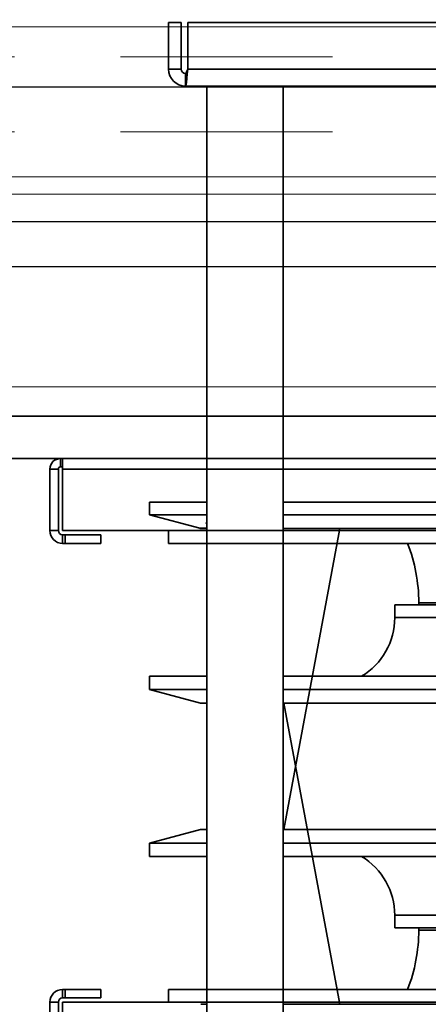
# Model space of a CAD drawing. Header units: millimetres. Extents: x -1465 to 393277, y -3788 to 454312.
# Tile 348 of 656: x 357914 to 358010, y 11744 to 11976. Entities that reach past the tile are written whole.
import ezdxf

# ---------------------------------------------------------------- set-up
doc = ezdxf.new("R2010")
doc.units = ezdxf.units.MM
doc.header["$XCLIPFRAME"] = 2
doc.linetypes.add('DASHED', pattern=[0.75, 0.5, -0.25])
for name, color, linetype in [('AHU03-3-42843OBJ', 8, 'Continuous'), ('AHU03-3-42950OBJ', 8, 'Continuous'), ('AHU03-3-42960OBJ', 8, 'Continuous'), ('AHU03-3-68109OBJ', 8, 'Continuous'), ('AHU03-3-68634OBJ', 8, 'Continuous'), ('AHU03-3-68635OBJ', 8, 'Continuous'), ('FLUID-Wy2', 8, 'Continuous'), ('FLUID-Wy2-INS', 8, 'Continuous')]:
    doc.layers.add(name, color=color, linetype=linetype)
picture_1 = doc.add_image_def('image1.bmp', size_in_pixel=(951, 911))

msp = doc.modelspace()

# ---------------------------------------------------------------- linework, layer by layer
at = {"color": 8, "linetype": 'Continuous', "lineweight": 35, "ltscale": 100}
for p, q in [((359036.92, 11882.8), (357654.61, 11882.8)), ((357654.61, 11872.8), (359471.61, 11872.8))]:
    msp.add_line(p, q, dxfattribs=at)
at = {"layer": 'AHU03-3-42843OBJ', "color": 8, "linetype": 'Continuous', "lineweight": 35, "ltscale": 100}
for p, q in [((357944.63, 11862.47), (357944.63, 11859.52)), ((357958.13, 11862.47), (357944.63, 11862.47)), ((358198.13, 11862.47), (357976.13, 11862.47)), ((357956.5, 11856.34), (357944.63, 11859.52)), ((357958.13, 11859.52), (357944.63, 11859.52)), ((358198.13, 11859.52), (357976.13, 11859.52)), ((357958.13, 11857.43), (357958.1, 11857.45)), ((357956.5, 11856.34), (357958.13, 11856.34)), ((357956.76, 11856.3), (357958.13, 11856.3)), ((357976.13, 11856.3), (358144.14, 11856.3)), ((357976.31, 11785.3), (357989.48, 11856.3)), ((357976.32, 11785.3), (357989.48, 11856.3)), ((357976.31, 11815.13), (357989.48, 11744.13)), ((357976.32, 11815.13), (357989.48, 11744.13)), ((357956.76, 11744.13), (357958.13, 11744.13)), ((357976.13, 11744.13), (358144.14, 11744.13))]:
    msp.add_line(p, q, dxfattribs=at)
at = {"layer": 'AHU03-3-42843OBJ', "color": 8, "linetype": 'Continuous', "lineweight": 35, "ltscale": 100, "flags": 128}
for points in [[(357958.01, 11857.51), (357957.99, 11857.53), (357957.98, 11857.55), (357957.99, 11857.57), (357958.01, 11857.57), (357958.02, 11857.58), (357958.07, 11857.59), (357958.13, 11857.59)], [(357958.1, 11857.45), (357958.01, 11857.51)]]:
    msp.add_lwpolyline(points, dxfattribs=at)
at = {"layer": 'AHU03-3-42843OBJ', "color": 8, "linetype": 'Continuous', "lineweight": 35, "ltscale": 100}
for centre, radius, start, end in [((357957.68, 11855.65), 1.85, 76.044, 76.8588), ((357956.76, 11857.3), 1, 255, 270)]:
    msp.add_arc(centre, radius, start, end, dxfattribs=at)
at = {"layer": 'AHU03-3-42950OBJ', "color": 8, "linetype": 'Continuous', "lineweight": 35, "ltscale": 100}
for p, q in [((358002.48, 11838.3), (358171.78, 11838.3)), ((358002.48, 11835.3), (358002.48, 11838.3)), ((358002.48, 11835.3), (358171.78, 11835.3)), ((357944.63, 11818.34), (357944.63, 11821.45)), ((357944.63, 11821.45), (357958.13, 11821.45)), ((357976.13, 11821.45), (358198.13, 11821.45)), ((357944.63, 11818.34), (357958.13, 11818.34)), ((357956.63, 11815.13), (357944.63, 11818.34)), ((357976.13, 11818.34), (358198.13, 11818.34)), ((357956.63, 11815.13), (357958.13, 11815.13)), ((357976.13, 11815.13), (358198.13, 11815.13)), ((357956.63, 11785.3), (357944.63, 11782.09)), ((357956.63, 11785.3), (357958.13, 11785.3)), ((357976.13, 11785.3), (358198.13, 11785.3)), ((357944.63, 11782.09), (357944.63, 11778.98)), ((357944.63, 11782.09), (357958.13, 11782.09)), ((357976.13, 11782.09), (358198.13, 11782.09)), ((357944.63, 11778.98), (357958.13, 11778.98)), ((357976.13, 11778.98), (358198.13, 11778.98)), ((358002.48, 11765.13), (358171.78, 11765.13)), ((358002.48, 11765.13), (358002.48, 11762.13)), ((358002.48, 11762.13), (358171.78, 11762.13))]:
    msp.add_line(p, q, dxfattribs=at)
for centre, start, end in [((357986.31, 11835.3), 301.0705, 0), ((357986.31, 11765.13), 0, 58.9295)]:
    msp.add_arc(centre, 16.17, start, end, dxfattribs=at)
at = {"layer": 'AHU03-3-42960OBJ', "color": 8, "linetype": 'Continuous', "lineweight": 35, "ltscale": 100}
for p, q in [((358008.13, 11838.8), (358166.13, 11838.8)), ((358008.13, 11838.8), (358008.13, 11838.3)), ((358008.13, 11761.63), (358008.13, 11762.13)), ((358008.13, 11761.63), (358166.13, 11761.63))]:
    msp.add_line(p, q, dxfattribs=at)
for centre, start, end in [((357969.33, 11838.8), 0, 21.1525), ((357969.33, 11761.63), 338.8475, 0)]:
    msp.add_arc(centre, 38.8, start, end, dxfattribs=at)
at = {"layer": 'AHU03-3-68109OBJ', "color": 8, "linetype": 'Continuous', "lineweight": 35, "ltscale": 100}
for p, q in [((357923.63, 11872.8), (357923.63, 11870.8)), ((357923.63, 11872.8), (358250.63, 11872.8)), ((357924.13, 11872.8), (357924.13, 11855.8)), ((357921.13, 11870.3), (357921.13, 11855.8)), ((357921.13, 11870.3), (357923.13, 11870.3)), ((357923.13, 11870.3), (357923.13, 11855.8)), ((357923.63, 11870.8), (357924.13, 11870.8)), ((358250.13, 11870.3), (357924.13, 11870.3)), ((357921.13, 11855.8), (357923.13, 11855.8)), ((357924.13, 11855.8), (358250.13, 11855.8)), ((357924.13, 11852.8), (357924.13, 11854.8)), ((357924.13, 11854.8), (357933.13, 11854.8)), ((357924.74, 11852.8), (357924.74, 11854.8)), ((357933.13, 11852.8), (357933.13, 11854.8)), ((357949.13, 11855.8), (357949.13, 11852.8)), ((357924.13, 11852.8), (357933.13, 11852.8)), ((357949.13, 11852.8), (358225.13, 11852.8)), ((357924.13, 11747.63), (357924.13, 11745.63)), ((357924.13, 11747.63), (357933.13, 11747.63)), ((357924.13, 11745.63), (357933.13, 11745.63)), ((357924.74, 11747.63), (357924.74, 11745.63)), ((357933.13, 11747.63), (357933.13, 11745.63)), ((357949.13, 11744.63), (357949.13, 11747.63)), ((357949.13, 11747.63), (358225.13, 11747.63)), ((357921.13, 11730.13), (357921.13, 11744.63)), ((357921.13, 11744.63), (357923.13, 11744.63)), ((357923.13, 11730.13), (357923.13, 11744.63)), ((357924.13, 11727.63), (357924.13, 11744.63)), ((357924.13, 11744.63), (358250.13, 11744.63))]:
    msp.add_line(p, q, dxfattribs=at)
for centre, radius, start, end in [((357923.63, 11870.3), 2.5, 90, 180), ((357923.63, 11870.3), 0.5, 90, 180), ((357924.13, 11855.8), 3, 180, 270), ((357924.13, 11855.8), 1, 180, 270), ((357924.13, 11744.63), 3, 90, 180), ((357924.13, 11744.63), 1, 90, 180)]:
    msp.add_arc(centre, radius, start, end, dxfattribs=at)
at = {"layer": 'AHU03-3-68634OBJ', "color": 8, "linetype": 'Continuous', "lineweight": 35, "ltscale": 100}
for p, q in [((357949.13, 11964.6), (357949.13, 11975.6)), ((357949.13, 11975.6), (357952.13, 11975.6)), ((357952.13, 11964.6), (357952.13, 11975.6)), ((357953.63, 11964.6), (357953.63, 11975.6)), ((358220.63, 11975.6), (357953.63, 11975.6)), ((357949.13, 11964.6), (357952.13, 11964.6)), ((357953.55, 11963.56), (357953.58, 11963.97)), ((357953.58, 11963.97), (357953.63, 11964.6)), ((358220.63, 11964.6), (357953.63, 11964.6)), ((357953.13, 11960.6), (357953.13, 11963.6)), ((358221.13, 11960.6), (357953.13, 11960.6))]:
    msp.add_line(p, q, dxfattribs=at)
at = {"layer": 'AHU03-3-68634OBJ', "color": 8, "linetype": 'Continuous', "lineweight": 35, "ltscale": 100, "flags": 128}
for points in [[(357953.13, 11963.6), (357953.25, 11963.68), (357953.38, 11963.89), (357953.63, 11964.6)], [(357953.13, 11960.6), (357953.18, 11960.66), (357953.23, 11960.81), (357953.28, 11961.07), (357953.34, 11961.43), (357953.44, 11962.38), (357953.55, 11963.56)]]:
    msp.add_lwpolyline(points, dxfattribs=at)
at = {"layer": 'AHU03-3-68634OBJ', "color": 8, "linetype": 'Continuous', "lineweight": 35, "ltscale": 100}
for radius in [4, 1]:
    msp.add_arc((357953.13, 11964.6), radius, 180, 270, dxfattribs=at)
at = {"layer": 'AHU03-3-68635OBJ', "color": 8, "linetype": 'Continuous', "lineweight": 35, "ltscale": 100}
for p, q in [((357958.13, 11747.63), (357958.13, 11960.6)), ((357976.13, 11747.63), (357976.13, 11960.6)), ((357958.13, 11852.8), (357958.13, 11639.83)), ((357976.13, 11852.8), (357976.13, 11639.83))]:
    msp.add_line(p, q, dxfattribs=at)
at = {"layer": 'FLUID-Wy2', "color": 8, "linetype": 'Continuous', "lineweight": 18, "ltscale": 100}
for p, q in [((357562.8, 11974.57), (359562.8, 11974.57)), ((359562.8, 11974.57), (357562.8, 11974.57)), ((357562.8, 11960.43), (359562.8, 11960.43)), ((359592.8, 11939.22), (357532.8, 11939.22))]:
    msp.add_line(p, q, dxfattribs=at)
at = {"layer": 'FLUID-Wy2', "color": 8, "linetype": 'DASHED', "lineweight": 18, "ltscale": 100}
for p, q in [((359562.8, 11967.5), (357562.8, 11967.5)), ((359562.8, 11949.82), (357562.8, 11949.82))]:
    msp.add_line(p, q, dxfattribs=at)
at = {"layer": 'FLUID-Wy2', "color": 8, "linetype": 'Continuous', "lineweight": 25, "ltscale": 100}
for p, q in [((357562.8, 11960.43), (359562.8, 11960.43)), ((359607.8, 11928.61), (357517.8, 11928.61)), ((359607.8, 11918), (357517.8, 11918))]:
    msp.add_line(p, q, dxfattribs=at)
at = {"layer": 'FLUID-Wy2-INS', "color": 8, "linetype": 'Continuous', "lineweight": 13, "ltscale": 100}
for p, q in [((359662.8, 11935.12), (357462.8, 11935.12)), ((357462.8, 11889.72), (359662.8, 11889.72))]:
    msp.add_line(p, q, dxfattribs=at)

# ---------------------------------------------------------------- pictures from other files: only their frames are drawn
at = {"color": 8, "lineweight": 13}
image = msp.add_image(picture_1, insert=(357606.99, 12545.82), size_in_units=(1986.02, 1904.63), rotation=-90, dxfattribs=at)
image.set_boundary_path([(-0.5, -0.5), (950.5, 910.5)])

doc.saveas('drawing.dxf')
